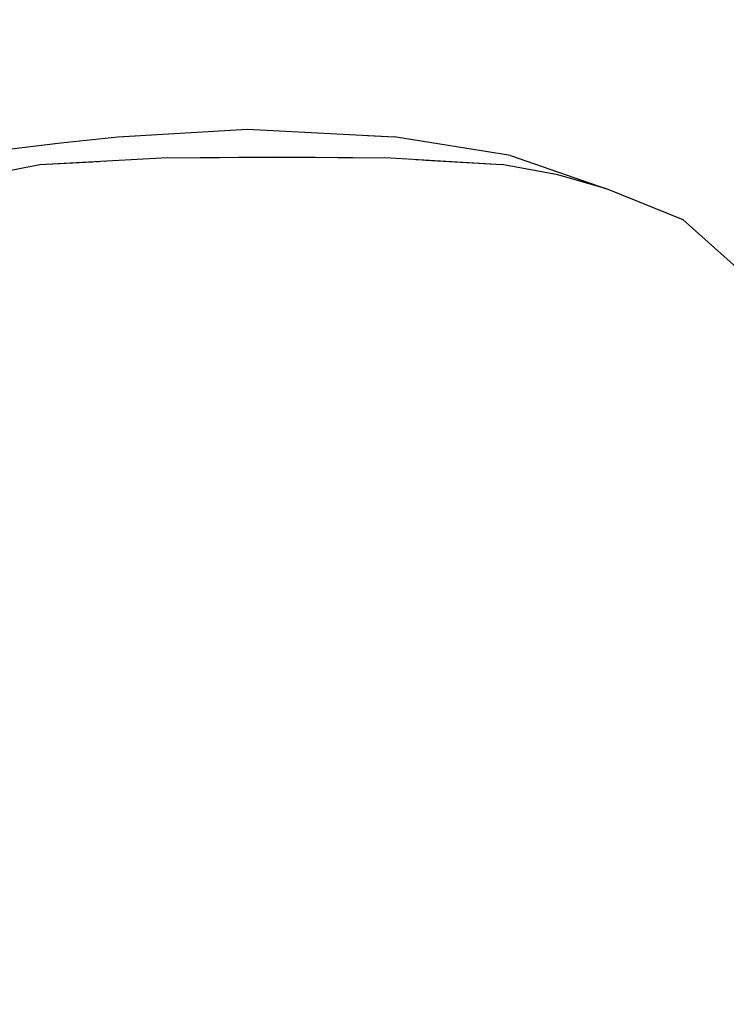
# Model space of a CAD drawing. Header units: millimetres. Extents: x -36478 to 31050, y -14815 to 11827.
# Tile 667 of 690: x -1157 to -1014, y 4203 to 4402. Entities that reach past the tile are written whole.
import ezdxf

# ---------------------------------------------------------------- set-up
doc = ezdxf.new("R2010")
doc.units = ezdxf.units.MM
doc.header["$MEASUREMENT"] = 0
doc.linetypes.add('Wipeout_Contour', pattern=[1000, 0, -1000])
for name, color, linetype in [('Nové_Interiér - nábytek', 7, 'Continuous'), ('Nové_Kóty - SP', 7, 'Continuous'), ('Nové_Výplně - Povrchové', 7, 'Continuous')]:
    doc.layers.add(name, color=color, linetype=linetype)
doc.styles.add('GENEROVANÝ_STYL_2', font='txt')
doc.dimstyles.new('GENEROVANÝ_STYL__1', dxfattribs={"dimtxt": 125, "dimasz": 190, "dimexe": 0.18, "dimexo": 300, "dimgap": 0, "dimtad": 1, "dimdec": 0, "dimzin": 0, "dimdsep": 46, "dimtxsty": 'GENEROVANÝ_STYL_2', "dimblk": 'ARROWHEAD_6', "dimblk1": 'ARROWHEAD_6', "dimblk2": 'ARROWHEAD_6', "dimcen": 0.09, "dimclrd": 1, "dimclre": 1, "dimclrt": 1, "dimazin": 0, "dimtfac": 1, "dimtdec": 4, "dimtmove": 0, "dimatfit": 3, "dimfxl": 1, "dimtolj": 1, "dimtzin": 0, "dimarcsym": 0})

# ---------------------------------------------------------------- blocks, each defined once
blk = doc.blocks.new('*D6333')
at = {"layer": 'Nové_Kóty - SP', "color": 1, "linetype": 'Continuous', "lineweight": 25}
for p, q in [((1592.49, 10900.32), (1592.49, 11050.32)), ((1692.49, 10800.32), (1492.49, 11000.32)), ((1779.99, 10900.32), (1292.49, 10900.32)), ((1592.49, 200), (1592.49, 10900.32)), ((1492.49, 300), (1692.49, 100)), ((1779.99, 200), (1292.49, 200)), ((1592.49, -398.51), (1592.49, 200))]:
    blk.add_line(p, q, dxfattribs=at)
at = {"layer": 'Nové_Kóty - SP', "color": 1, "lineweight": 25, "insert": (1567.49, 5289.02), "char_height": 125, "attachment_point": 7, "rotation": 90, "style": 'GENEROVANÝ_STYL_2'}
blk.add_mtext('\\A1;{\\pql;\\fArial|b0|i0|c0|p38;10\xa0700}', dxfattribs=at)
blk = doc.blocks.new('ARROWHEAD_6')
at = {"color": 0, "linetype": 'Continuous', "lineweight": 0}
for p, q in [((-0.5, -0.5), (0.5, 0.5)), ((0, 0), (-1, 0))]:
    blk.add_line(p, q, dxfattribs=at)
blk = doc.blocks.new('*D6426')
at = {"layer": 'Nové_Kóty - SP', "color": 1, "linetype": 'Continuous', "lineweight": 25}
for p, q in [((-3281.3, 5680), (-3081.3, 5480)), ((-2993.8, 5580), (-3481.3, 5580)), ((-3181.3, 3480), (-3181.3, 5580)), ((-3281.3, 3580), (-3081.3, 3380)), ((-2881.3, 3480), (-3368.8, 3480))]:
    blk.add_line(p, q, dxfattribs=at)
at = {"layer": 'Nové_Kóty - SP', "color": 1, "lineweight": 25, "insert": (-3206.3, 4316.29), "char_height": 125, "attachment_point": 7, "rotation": 90, "style": 'GENEROVANÝ_STYL_2'}
blk.add_mtext('\\A1;{\\pql;\\fArial|b0|i0|c0|p38;2\xa0100}', dxfattribs=at)
blk = doc.blocks.new('*D6432')
at = {"layer": 'Nové_Kóty - SP', "color": 1, "linetype": 'Continuous', "lineweight": 25}
for p, q in [((-4619.03, 6279.62), (-4819.03, 6479.62)), ((-4419.03, 6379.62), (-4906.53, 6379.62)), ((-4719.03, 3480), (-4719.03, 6379.62)), ((-4819.03, 3580), (-4619.03, 3380)), ((-4419.03, 3480), (-4906.53, 3480))]:
    blk.add_line(p, q, dxfattribs=at)
at = {"layer": 'Nové_Kóty - SP', "color": 1, "lineweight": 25, "char_height": 125, "attachment_point": 7, "rotation": 90, "style": 'GENEROVANÝ_STYL_2'}
for s, insert in [('\\A1;{\\pql;\\fArial|b0|i0|c0|p38;100}', (-4744.03, 5995.04)), ('\\A1;{\\pql;\\fArial|b0|i0|c0|p38;2\xa0900}', (-4744.03, 4573.81))]:
    blk.add_mtext(s, dxfattribs=dict(at, insert=insert))
blk = doc.blocks.new('*D6441')
at = {"layer": 'Nové_Kóty - SP', "color": 1, "linetype": 'Continuous', "lineweight": 25}
for p, q in [((-2766.08, 6230), (-2766.08, 6380)), ((-2666.08, 6130), (-2866.08, 6330)), ((-2466.08, 6230), (-2953.58, 6230)), ((-2766.08, 3480), (-2766.08, 6230)), ((-2866.08, 3580), (-2666.08, 3380)), ((-2666.08, 3330.35), (-2866.08, 3530.35)), ((-2466.08, 3480), (-2953.58, 3480))]:
    blk.add_line(p, q, dxfattribs=at)
at = {"layer": 'Nové_Kóty - SP', "color": 1, "lineweight": 25, "char_height": 125, "attachment_point": 7, "rotation": 90, "style": 'GENEROVANÝ_STYL_2'}
for s, insert in [('\\A1;{\\pql;\\fArial|b0|i0|c0|p38;2\xa0750}', (-2791.08, 4641.29)), ('\\A1;{\\pql;\\fArial|b0|i0|c0|p38;50}', (-2613.27, 3511.34))]:
    blk.add_mtext(s, dxfattribs=dict(at, insert=insert))

msp = doc.modelspace()

# ---------------------------------------------------------------- wipeouts: each hides what was drawn before it
at = {"color": 254, "linetype": 'Wipeout_Contour', "lineweight": 0, "ltscale": 13540.579398}
msp.add_wipeout([(-1104.36, 4374.41), (-1127.83, 4374.21), (-1102.36, 4374.39)], dxfattribs=at).dxf.layer = 'Nové_Výplně - Povrchové'
at = {"color": 254, "linetype": 'Wipeout_Contour', "lineweight": 0, "ltscale": 13497.928803}
msp.add_wipeout([(-1075.08, 4373.83), (-1069.39, 4370.92), (-1047.65, 4370.78)], dxfattribs=at).dxf.layer = 'Nové_Výplně - Povrchové'
at = {"color": 254, "linetype": 'Wipeout_Contour', "lineweight": 0, "ltscale": 13414.946738}
msp.add_wipeout([(-1164.87, 4313.96), (-1133.28, 4311.36), (-1134.29, 4343.27)], dxfattribs=at).dxf.layer = 'Nové_Výplně - Povrchové'
at = {"color": 254, "linetype": 'Wipeout_Contour', "lineweight": 0, "ltscale": 13254.87137}
msp.add_wipeout([(-1095.18, 4262.65), (-1096.77, 4306.99), (-1129.33, 4262.65)], dxfattribs=at).dxf.layer = 'Nové_Výplně - Povrchové'
at = {"color": 254, "linetype": 'Wipeout_Contour', "lineweight": 0, "ltscale": 13079.214171}
msp.add_wipeout([(-1163.55, 4218.51), (-1131.1, 4181.71), (-1129.56, 4222.19)], dxfattribs=at).dxf.layer = 'Nové_Výplně - Povrchové'
at = {"color": 254, "linetype": 'Wipeout_Contour', "lineweight": 0, "ltscale": 12966.947133}
msp.add_wipeout([(-1059.99, 4222.19), (-1057.43, 4181.71), (-1027.65, 4176.29)], dxfattribs=at).dxf.layer = 'Nové_Výplně - Povrchové'

# ---------------------------------------------------------------- next in the draw order: wipeouts: each hides what was drawn before it
at = {"color": 254, "linetype": 'Wipeout_Contour', "lineweight": 0, "ltscale": 13474.686302}
msp.add_wipeout([(-1069.39, 4370.92), (-1064.87, 4361.93), (-1038.45, 4363.36)], dxfattribs=at).dxf.layer = 'Nové_Výplně - Povrchové'
at = {"color": 254, "linetype": 'Wipeout_Contour', "lineweight": 0, "ltscale": 13494.735243}
msp.add_wipeout([(-1164.44, 4345.98), (-1134.29, 4343.27), (-1133.29, 4361.93)], dxfattribs=at).dxf.layer = 'Nové_Výplně - Povrchové'
at = {"color": 254, "linetype": 'Wipeout_Contour', "lineweight": 0, "ltscale": 13312.276895}
msp.add_wipeout([(-1096.77, 4306.99), (-1133.28, 4311.36), (-1129.33, 4262.65)], dxfattribs=at).dxf.layer = 'Nové_Výplně - Povrchové'
at = {"color": 254, "linetype": 'Wipeout_Contour', "lineweight": 0, "ltscale": 12997.234118}
msp.add_wipeout([(-1027.65, 4176.29), (-1030.88, 4218.51), (-1059.99, 4222.19)], dxfattribs=at).dxf.layer = 'Nové_Výplně - Povrchové'
at = {"color": 254, "linetype": 'Wipeout_Contour', "lineweight": 0, "ltscale": 13043.970285}
msp.add_wipeout([(-1167.5, 4176.29), (-1131.1, 4181.71), (-1163.55, 4218.51)], dxfattribs=at).dxf.layer = 'Nové_Výplně - Povrchové'

# ---------------------------------------------------------------- next in the draw order: wipeouts: each hides what was drawn before it
at = {"color": 254, "linetype": 'Wipeout_Contour', "lineweight": 0, "ltscale": 13536.671906}
msp.add_wipeout([(-1161.09, 4363.36), (-1133.29, 4361.93), (-1131.25, 4370.92)], dxfattribs=at).dxf.layer = 'Nové_Výplně - Povrchové'
at = {"color": 254, "linetype": 'Wipeout_Contour', "lineweight": 0, "ltscale": 13480.172897}
msp.add_wipeout([(-1069.39, 4370.92), (-1038.45, 4363.36), (-1047.65, 4370.78)], dxfattribs=at).dxf.layer = 'Nové_Výplně - Povrchové'
at = {"color": 254, "linetype": 'Wipeout_Contour', "lineweight": 0, "ltscale": 13427.682394}
msp.add_wipeout([(-1064.87, 4361.93), (-1061.88, 4343.27), (-1032.32, 4345.98)], dxfattribs=at).dxf.layer = 'Nové_Výplně - Povrchové'
at = {"color": 254, "linetype": 'Wipeout_Contour', "lineweight": 0, "ltscale": 13456.956602}
msp.add_wipeout([(-1164.44, 4345.98), (-1164.87, 4313.96), (-1134.29, 4343.27)], dxfattribs=at).dxf.layer = 'Nové_Výplně - Povrchové'
at = {"color": 254, "linetype": 'Wipeout_Contour', "lineweight": 0, "ltscale": 13376.562962}
msp.add_wipeout([(-1096.77, 4306.99), (-1097.94, 4337.73), (-1133.28, 4311.36)], dxfattribs=at).dxf.layer = 'Nové_Výplně - Povrchové'
at = {"color": 254, "linetype": 'Wipeout_Contour', "lineweight": 0, "ltscale": 12931.217233}
msp.add_wipeout([(-1030.88, 4218.51), (-1027.65, 4176.29), (-1004.29, 4168.87)], dxfattribs=at).dxf.layer = 'Nové_Výplně - Povrchové'

# ---------------------------------------------------------------- next in the draw order: wipeouts: each hides what was drawn before it
at = {"color": 254, "linetype": 'Wipeout_Contour', "lineweight": 0, "ltscale": 13553.027738}
msp.add_wipeout([(-1156.53, 4370.78), (-1131.25, 4370.92), (-1129.11, 4373.83)], dxfattribs=at).dxf.layer = 'Nové_Výplně - Povrchové'
at = {"color": 254, "linetype": 'Wipeout_Contour', "lineweight": 0, "ltscale": 13521.528678}
msp.add_wipeout([(-1161.09, 4363.36), (-1164.44, 4345.98), (-1133.29, 4361.93)], dxfattribs=at).dxf.layer = 'Nové_Výplně - Povrchové'
at = {"color": 254, "linetype": 'Wipeout_Contour', "lineweight": 0, "ltscale": 13442.64251}
msp.add_wipeout([(-1064.87, 4361.93), (-1032.32, 4345.98), (-1038.45, 4363.36)], dxfattribs=at).dxf.layer = 'Nové_Výplně - Povrchové'
at = {"color": 254, "linetype": 'Wipeout_Contour', "lineweight": 0, "ltscale": 13345.89777}
msp.add_wipeout([(-1061.88, 4343.27), (-1060.8, 4311.36), (-1030.23, 4313.96)], dxfattribs=at).dxf.layer = 'Nové_Výplně - Povrchové'
at = {"color": 254, "linetype": 'Wipeout_Contour', "lineweight": 0, "ltscale": 13284.991255}
msp.add_wipeout([(-1133.28, 4311.36), (-1160.67, 4262.65), (-1129.33, 4262.65)], dxfattribs=at).dxf.layer = 'Nové_Výplně - Povrchové'
at = {"color": 254, "linetype": 'Wipeout_Contour', "lineweight": 0, "ltscale": 13237.884515}
msp.add_wipeout([(-1095.18, 4262.65), (-1062, 4262.65), (-1096.77, 4306.99)], dxfattribs=at).dxf.layer = 'Nové_Výplně - Povrchové'
at = {"color": 254, "linetype": 'Wipeout_Contour', "lineweight": 0, "ltscale": 12963.502848}
msp.add_wipeout([(-1030.88, 4218.51), (-1004.29, 4168.87), (-1007.44, 4213.48)], dxfattribs=at).dxf.layer = 'Nové_Výplně - Povrchové'

# ---------------------------------------------------------------- next in the draw order: wipeouts: each hides what was drawn before it
at = {"color": 254, "linetype": 'Wipeout_Contour', "lineweight": 0, "ltscale": 13545.706494}
msp.add_wipeout([(-1127.83, 4374.21), (-1129.11, 4373.83), (-1102.36, 4374.39)], dxfattribs=at).dxf.layer = 'Nové_Výplně - Povrchové'
at = {"color": 254, "linetype": 'Wipeout_Contour', "lineweight": 0, "ltscale": 13551.727138}
msp.add_wipeout([(-1156.53, 4370.78), (-1161.09, 4363.36), (-1131.25, 4370.92)], dxfattribs=at).dxf.layer = 'Nové_Výplně - Povrchové'
at = {"color": 254, "linetype": 'Wipeout_Contour', "lineweight": 0, "ltscale": 13459.389087}
msp.add_wipeout([(-1022.34, 4361.7), (-1047.65, 4370.78), (-1038.45, 4363.36)], dxfattribs=at).dxf.layer = 'Nové_Výplně - Povrchové'
at = {"color": 254, "linetype": 'Wipeout_Contour', "lineweight": 0, "ltscale": 13457.157553}
msp.add_wipeout([(-1097.94, 4337.73), (-1098.89, 4357.35), (-1134.29, 4343.27)], dxfattribs=at).dxf.layer = 'Nové_Výplně - Povrchové'
at = {"color": 254, "linetype": 'Wipeout_Contour', "lineweight": 0, "ltscale": 13373.871538}
msp.add_wipeout([(-1061.88, 4343.27), (-1030.23, 4313.96), (-1032.32, 4345.98)], dxfattribs=at).dxf.layer = 'Nové_Výplně - Povrchové'
at = {"color": 254, "linetype": 'Wipeout_Contour', "lineweight": 0, "ltscale": 13277.855405}
msp.add_wipeout([(-1062, 4262.65), (-1060.8, 4311.36), (-1096.77, 4306.99)], dxfattribs=at).dxf.layer = 'Nové_Výplně - Povrchové'

# ---------------------------------------------------------------- next in the draw order: wipeouts: each hides what was drawn before it
at = {"color": 254, "linetype": 'Wipeout_Contour', "lineweight": 0, "ltscale": 13557.008167}
msp.add_wipeout([(-1127.83, 4374.21), (-1152.46, 4372.9), (-1129.11, 4373.83)], dxfattribs=at).dxf.layer = 'Nové_Výplně - Povrchové'
at = {"color": 254, "linetype": 'Wipeout_Contour', "lineweight": 0, "ltscale": 13555.557145}
msp.add_wipeout([(-1161.09, 4363.36), (-1156.53, 4370.78), (-1183.33, 4361.7)], dxfattribs=at).dxf.layer = 'Nové_Výplně - Povrchové'
at = {"color": 254, "linetype": 'Wipeout_Contour', "lineweight": 0, "ltscale": 13505.240985}
msp.add_wipeout([(-1098.89, 4357.35), (-1099.82, 4368.35), (-1133.29, 4361.93)], dxfattribs=at).dxf.layer = 'Nové_Výplně - Povrchové'
at = {"color": 254, "linetype": 'Wipeout_Contour', "lineweight": 0, "ltscale": 13413.62868}
msp.add_wipeout([(-1038.45, 4363.36), (-1032.32, 4345.98), (-1011.45, 4345.89)], dxfattribs=at).dxf.layer = 'Nové_Výplně - Povrchové'
at = {"color": 254, "linetype": 'Wipeout_Contour', "lineweight": 0, "ltscale": 13421.488451}
msp.add_wipeout([(-1097.94, 4337.73), (-1134.29, 4343.27), (-1133.28, 4311.36)], dxfattribs=at).dxf.layer = 'Nové_Výplně - Povrchové'
at = {"color": 254, "linetype": 'Wipeout_Contour', "lineweight": 0, "ltscale": 13218.357415}
msp.add_wipeout([(-1062, 4262.65), (-1033.09, 4262.65), (-1060.8, 4311.36)], dxfattribs=at).dxf.layer = 'Nové_Výplně - Povrchové'
at = {"color": 254, "linetype": 'Wipeout_Contour', "lineweight": 0, "ltscale": 13142.773594}
msp.add_wipeout([(-1129.33, 4262.65), (-1129.56, 4222.19), (-1093.81, 4223.62)], dxfattribs=at).dxf.layer = 'Nové_Výplně - Povrchové'

# ---------------------------------------------------------------- next in the draw order: wipeouts: each hides what was drawn before it
at = {"color": 254, "linetype": 'Wipeout_Contour', "lineweight": 0, "ltscale": 13529.401272}
msp.add_wipeout([(-1099.82, 4368.35), (-1100.91, 4373.2), (-1131.25, 4370.92)], dxfattribs=at).dxf.layer = 'Nové_Výplně - Povrchové'
at = {"color": 254, "linetype": 'Wipeout_Contour', "lineweight": 0, "ltscale": 13567.395833}
msp.add_wipeout([(-1177.2, 4367.98), (-1156.53, 4370.78), (-1152.46, 4372.9)], dxfattribs=at).dxf.layer = 'Nové_Výplně - Povrchové'
at = {"color": 254, "linetype": 'Wipeout_Contour', "lineweight": 0, "ltscale": 13489.600715}
msp.add_wipeout([(-1098.89, 4357.35), (-1133.29, 4361.93), (-1134.29, 4343.27)], dxfattribs=at).dxf.layer = 'Nové_Výplně - Povrchové'
at = {"color": 254, "linetype": 'Wipeout_Contour', "lineweight": 0, "ltscale": 13332.282655}
msp.add_wipeout([(-1032.32, 4345.98), (-1030.23, 4313.96), (-1006.67, 4314.79)], dxfattribs=at).dxf.layer = 'Nové_Výplně - Povrchové'
at = {"color": 254, "linetype": 'Wipeout_Contour', "lineweight": 0, "ltscale": 13344.472584}
msp.add_wipeout([(-1133.28, 4311.36), (-1164.87, 4313.96), (-1160.67, 4262.65)], dxfattribs=at).dxf.layer = 'Nové_Výplně - Povrchové'
at = {"color": 254, "linetype": 'Wipeout_Contour', "lineweight": 0, "ltscale": 13174.359075}
msp.add_wipeout([(-1093.81, 4223.62), (-1095.18, 4262.65), (-1129.33, 4262.65)], dxfattribs=at).dxf.layer = 'Nové_Výplně - Povrchové'

# ---------------------------------------------------------------- next in the draw order: wipeouts: each hides what was drawn before it
at = {"color": 254, "linetype": 'Wipeout_Contour', "lineweight": 0, "ltscale": 13538.146481}
msp.add_wipeout([(-1100.91, 4373.2), (-1102.36, 4374.39), (-1129.11, 4373.83)], dxfattribs=at).dxf.layer = 'Nové_Výplně - Povrchové'
at = {"color": 254, "linetype": 'Wipeout_Contour', "lineweight": 0, "ltscale": 13427.597585}
msp.add_wipeout([(-1022.34, 4361.7), (-1038.45, 4363.36), (-1011.45, 4345.89)], dxfattribs=at).dxf.layer = 'Nové_Výplně - Povrchové'
at = {"color": 254, "linetype": 'Wipeout_Contour', "lineweight": 0, "ltscale": 13164.04603}
msp.add_wipeout([(-1160.67, 4262.65), (-1163.55, 4218.51), (-1129.56, 4222.19)], dxfattribs=at).dxf.layer = 'Nové_Výplně - Povrchové'

# ---------------------------------------------------------------- next in the draw order: wipeouts: each hides what was drawn before it
at = {"color": 254, "linetype": 'Wipeout_Contour', "lineweight": 0, "ltscale": 13560.729263}
msp.add_wipeout([(-1156.53, 4370.78), (-1129.11, 4373.83), (-1152.46, 4372.9)], dxfattribs=at).dxf.layer = 'Nové_Výplně - Povrchové'
at = {"color": 254, "linetype": 'Wipeout_Contour', "lineweight": 0, "ltscale": 13360.162378}
msp.add_wipeout([(-1011.45, 4345.89), (-1032.32, 4345.98), (-1006.67, 4314.79)], dxfattribs=at).dxf.layer = 'Nové_Výplně - Povrchové'
at = {"color": 254, "linetype": 'Wipeout_Contour', "lineweight": 0, "ltscale": 13198.841225}
msp.add_wipeout([(-1160.67, 4262.65), (-1129.56, 4222.19), (-1129.33, 4262.65)], dxfattribs=at).dxf.layer = 'Nové_Výplně - Povrchové'

# ---------------------------------------------------------------- next in the draw order: wipeouts: each hides what was drawn before it
at = {"color": 254, "linetype": 'Wipeout_Contour', "lineweight": 0, "ltscale": 13577.599935}
msp.add_wipeout([(-1169.78, 4374.71), (-1136.65, 4378.51), (-1148.24, 4377.25)], dxfattribs=at).dxf.layer = 'Nové_Výplně - Povrchové'
at = {"color": 254, "linetype": 'Wipeout_Contour', "lineweight": 0, "ltscale": 13564.51566}
msp.add_wipeout([(-1177.2, 4367.98), (-1183.33, 4361.7), (-1156.53, 4370.78)], dxfattribs=at).dxf.layer = 'Nové_Výplně - Povrchové'
at = {"color": 254, "linetype": 'Wipeout_Contour', "lineweight": 0, "ltscale": 13526.458289}
msp.add_wipeout([(-1099.82, 4368.35), (-1131.25, 4370.92), (-1133.29, 4361.93)], dxfattribs=at).dxf.layer = 'Nové_Výplně - Povrchové'
at = {"color": 254, "linetype": 'Wipeout_Contour', "lineweight": 0, "ltscale": 13398.597628}
msp.add_wipeout([(-1022.34, 4361.7), (-1011.45, 4345.89), (-1001.42, 4343.02)], dxfattribs=at).dxf.layer = 'Nové_Výplně - Povrchové'
at = {"color": 254, "linetype": 'Wipeout_Contour', "lineweight": 0, "ltscale": 13201.306393}
msp.add_wipeout([(-1033.09, 4262.65), (-1009.52, 4262.65), (-1030.23, 4313.96)], dxfattribs=at).dxf.layer = 'Nové_Výplně - Povrchové'
at = {"color": 254, "linetype": 'Wipeout_Contour', "lineweight": 0, "ltscale": 13058.426847}
msp.add_wipeout([(-1092.97, 4183.81), (-1093.81, 4223.62), (-1129.56, 4222.19)], dxfattribs=at).dxf.layer = 'Nové_Výplně - Povrchové'

# ---------------------------------------------------------------- next in the draw order: wipeouts: each hides what was drawn before it
at = {"color": 254, "linetype": 'Wipeout_Contour', "lineweight": 0, "ltscale": 13574.620809}
msp.add_wipeout([(-1177.2, 4367.98), (-1152.46, 4372.9), (-1169.78, 4374.71)], dxfattribs=at).dxf.layer = 'Nové_Výplně - Povrchové'
at = {"color": 254, "linetype": 'Wipeout_Contour', "lineweight": 0, "ltscale": 13541.969118}
msp.add_wipeout([(-1100.91, 4373.2), (-1129.11, 4373.83), (-1131.25, 4370.92)], dxfattribs=at).dxf.layer = 'Nové_Výplně - Povrchové'
at = {"color": 254, "linetype": 'Wipeout_Contour', "lineweight": 0, "ltscale": 13464.237461}
msp.add_wipeout([(-1047.65, 4370.78), (-1022.34, 4361.7), (-1037.84, 4367.98)], dxfattribs=at).dxf.layer = 'Nové_Výplně - Povrchové'
at = {"color": 254, "linetype": 'Wipeout_Contour', "lineweight": 0, "ltscale": 13026.331414}
msp.add_wipeout([(-1129.56, 4222.19), (-1131.1, 4181.71), (-1092.97, 4183.81)], dxfattribs=at).dxf.layer = 'Nové_Výplně - Povrchové'

# ---------------------------------------------------------------- next in the draw order: wipeouts: each hides what was drawn before it
at = {"color": 254, "linetype": 'Wipeout_Contour', "lineweight": 0, "ltscale": 13529.04553}
msp.add_wipeout([(-1104.36, 4374.41), (-1102.36, 4374.39), (-1081.55, 4374.21)], dxfattribs=at).dxf.layer = 'Nové_Výplně - Povrchové'

# ---------------------------------------------------------------- next in the draw order: wipeouts: each hides what was drawn before it
at = {"color": 254, "linetype": 'Wipeout_Contour', "lineweight": 0, "ltscale": 13545.330303}
msp.add_wipeout([(-1104.36, 4374.41), (-1106.6, 4379.09), (-1127.83, 4374.21)], dxfattribs=at).dxf.layer = 'Nové_Výplně - Povrchové'
at = {"color": 254, "linetype": 'Wipeout_Contour', "lineweight": 0, "ltscale": 13521.349558}
msp.add_wipeout([(-1102.36, 4374.39), (-1075.08, 4373.83), (-1081.55, 4374.21)], dxfattribs=at).dxf.layer = 'Nové_Výplně - Povrchové'

# ---------------------------------------------------------------- next in the draw order: wipeouts: each hides what was drawn before it
at = {"color": 254, "linetype": 'Wipeout_Contour', "lineweight": 0, "ltscale": 13557.976047}
msp.add_wipeout([(-1106.6, 4379.09), (-1136.65, 4378.51), (-1127.83, 4374.21)], dxfattribs=at).dxf.layer = 'Nové_Výplně - Povrchové'
at = {"color": 254, "linetype": 'Wipeout_Contour', "lineweight": 0, "ltscale": 13524.72547}
msp.add_wipeout([(-1102.36, 4374.39), (-1100.91, 4373.2), (-1075.08, 4373.83)], dxfattribs=at).dxf.layer = 'Nové_Výplně - Povrchové'

# ---------------------------------------------------------------- next in the draw order: wipeouts: each hides what was drawn before it
at = {"color": 254, "linetype": 'Wipeout_Contour', "lineweight": 0, "ltscale": 13558.94502}
msp.add_wipeout([(-1106.6, 4379.09), (-1110.46, 4380), (-1136.65, 4378.51)], dxfattribs=at).dxf.layer = 'Nové_Výplně - Povrchové'
at = {"color": 254, "linetype": 'Wipeout_Contour', "lineweight": 0, "ltscale": 13514.073484}
msp.add_wipeout([(-1100.91, 4373.2), (-1099.82, 4368.35), (-1069.39, 4370.92)], dxfattribs=at).dxf.layer = 'Nové_Výplně - Povrchové'

# ---------------------------------------------------------------- next in the draw order: wipeouts: each hides what was drawn before it
at = {"color": 254, "linetype": 'Wipeout_Contour', "lineweight": 0, "ltscale": 13562.902176}
msp.add_wipeout([(-1152.46, 4372.9), (-1127.83, 4374.21), (-1136.65, 4378.51)], dxfattribs=at).dxf.layer = 'Nové_Výplně - Povrchové'
at = {"color": 254, "linetype": 'Wipeout_Contour', "lineweight": 0, "ltscale": 13509.401434}
msp.add_wipeout([(-1058.99, 4372.9), (-1081.55, 4374.21), (-1075.08, 4373.83)], dxfattribs=at).dxf.layer = 'Nové_Výplně - Povrchové'
at = {"color": 254, "linetype": 'Wipeout_Contour', "lineweight": 0, "ltscale": 13488.291637}
msp.add_wipeout([(-1099.82, 4368.35), (-1098.89, 4357.35), (-1064.87, 4361.93)], dxfattribs=at).dxf.layer = 'Nové_Výplně - Povrchové'

# ---------------------------------------------------------------- next in the draw order: wipeouts: each hides what was drawn before it
at = {"color": 254, "linetype": 'Wipeout_Contour', "lineweight": 0, "ltscale": 13574.099486}
msp.add_wipeout([(-1152.46, 4372.9), (-1136.65, 4378.51), (-1169.78, 4374.71)], dxfattribs=at).dxf.layer = 'Nové_Výplně - Povrchové'
at = {"color": 254, "linetype": 'Wipeout_Contour', "lineweight": 0, "ltscale": 13513.850504}
msp.add_wipeout([(-1100.91, 4373.2), (-1069.39, 4370.92), (-1075.08, 4373.83)], dxfattribs=at).dxf.layer = 'Nové_Výplně - Povrchové'
at = {"color": 254, "linetype": 'Wipeout_Contour', "lineweight": 0, "ltscale": 13439.177656}
msp.add_wipeout([(-1098.89, 4357.35), (-1097.94, 4337.73), (-1061.88, 4343.27)], dxfattribs=at).dxf.layer = 'Nové_Výplně - Povrchové'

# ---------------------------------------------------------------- next in the draw order: wipeouts: each hides what was drawn before it
at = {"color": 254, "linetype": 'Wipeout_Contour', "lineweight": 0, "ltscale": 13533.799999}
msp.add_wipeout([(-1104.36, 4374.41), (-1081.55, 4374.21), (-1106.6, 4379.09)], dxfattribs=at).dxf.layer = 'Nové_Výplně - Povrchové'
at = {"color": 254, "linetype": 'Wipeout_Contour', "lineweight": 0, "ltscale": 13494.838329}
msp.add_wipeout([(-1099.82, 4368.35), (-1064.87, 4361.93), (-1069.39, 4370.92)], dxfattribs=at).dxf.layer = 'Nové_Výplně - Povrchové'
at = {"color": 254, "linetype": 'Wipeout_Contour', "lineweight": 0, "ltscale": 13358.458366}
msp.add_wipeout([(-1097.94, 4337.73), (-1096.77, 4306.99), (-1060.8, 4311.36)], dxfattribs=at).dxf.layer = 'Nové_Výplně - Povrchové'

# ---------------------------------------------------------------- next in the draw order: wipeouts: each hides what was drawn before it
at = {"color": 254, "linetype": 'Wipeout_Contour', "lineweight": 0, "ltscale": 13533.087976}
msp.add_wipeout([(-1081.55, 4374.21), (-1080.75, 4378.51), (-1106.6, 4379.09)], dxfattribs=at).dxf.layer = 'Nové_Výplně - Povrchové'
at = {"color": 254, "linetype": 'Wipeout_Contour', "lineweight": 0, "ltscale": 13498.107379}
msp.add_wipeout([(-1058.99, 4372.9), (-1075.08, 4373.83), (-1047.65, 4370.78)], dxfattribs=at).dxf.layer = 'Nové_Výplně - Povrchové'
at = {"color": 254, "linetype": 'Wipeout_Contour', "lineweight": 0, "ltscale": 13455.354191}
msp.add_wipeout([(-1098.89, 4357.35), (-1061.88, 4343.27), (-1064.87, 4361.93)], dxfattribs=at).dxf.layer = 'Nové_Výplně - Povrchové'
at = {"color": 254, "linetype": 'Wipeout_Contour', "lineweight": 0, "ltscale": 13261.8056}
msp.add_wipeout([(-1033.09, 4262.65), (-1030.23, 4313.96), (-1060.8, 4311.36)], dxfattribs=at).dxf.layer = 'Nové_Výplně - Povrchové'

# ---------------------------------------------------------------- next in the draw order: wipeouts: each hides what was drawn before it
at = {"color": 254, "linetype": 'Wipeout_Contour', "lineweight": 0, "ltscale": 13514.79043}
msp.add_wipeout([(-1081.55, 4374.21), (-1058.99, 4372.9), (-1080.75, 4378.51)], dxfattribs=at).dxf.layer = 'Nové_Výplně - Povrchové'
at = {"color": 254, "linetype": 'Wipeout_Contour', "lineweight": 0, "ltscale": 13386.099931}
msp.add_wipeout([(-1097.94, 4337.73), (-1060.8, 4311.36), (-1061.88, 4343.27)], dxfattribs=at).dxf.layer = 'Nové_Výplně - Povrchové'
at = {"color": 254, "linetype": 'Wipeout_Contour', "lineweight": 0, "ltscale": 13247.05519}
msp.add_wipeout([(-1030.23, 4313.96), (-1009.52, 4262.65), (-1006.67, 4314.79)], dxfattribs=at).dxf.layer = 'Nové_Výplně - Povrchové'
at = {"color": 254, "linetype": 'Wipeout_Contour', "lineweight": 0, "ltscale": 13116.701377}
msp.add_wipeout([(-1095.18, 4262.65), (-1093.81, 4223.62), (-1059.99, 4222.19)], dxfattribs=at).dxf.layer = 'Nové_Výplně - Povrchové'

# ---------------------------------------------------------------- next in the draw order: wipeouts: each hides what was drawn before it
at = {"color": 254, "linetype": 'Wipeout_Contour', "lineweight": 0, "ltscale": 13545.040622}
msp.add_wipeout([(-1110.46, 4380), (-1106.6, 4379.09), (-1080.75, 4378.51)], dxfattribs=at).dxf.layer = 'Nové_Výplně - Povrchové'
at = {"color": 254, "linetype": 'Wipeout_Contour', "lineweight": 0, "ltscale": 17984.166561}
msp.add_wipeout([(-1058.99, 4372.9), (-1047.65, 4370.78), (-1037.84, 4367.98), (-1057.22, 4374.71)], dxfattribs=at).dxf.layer = 'Nové_Výplně - Povrchové'
at = {"color": 254, "linetype": 'Wipeout_Contour', "lineweight": 0, "ltscale": 13147.850767}
msp.add_wipeout([(-1059.99, 4222.19), (-1062, 4262.65), (-1095.18, 4262.65)], dxfattribs=at).dxf.layer = 'Nové_Výplně - Povrchové'
at = {"color": 254, "linetype": 'Wipeout_Contour', "lineweight": 0, "ltscale": 13060.456246}
msp.add_wipeout([(-1033.09, 4262.65), (-1030.88, 4218.51), (-1007.44, 4213.48)], dxfattribs=at).dxf.layer = 'Nové_Výplně - Povrchové'

# ---------------------------------------------------------------- next in the draw order: wipeouts: each hides what was drawn before it
at = {"color": 254, "linetype": 'Wipeout_Contour', "lineweight": 0, "ltscale": 13509.798603}
msp.add_wipeout([(-1058.99, 4372.9), (-1057.22, 4374.71), (-1080.75, 4378.51)], dxfattribs=at).dxf.layer = 'Nové_Výplně - Povrchové'
at = {"color": 254, "linetype": 'Wipeout_Contour', "lineweight": 0, "ltscale": 13099.437997}
msp.add_wipeout([(-1033.09, 4262.65), (-1007.44, 4213.48), (-1009.52, 4262.65)], dxfattribs=at).dxf.layer = 'Nové_Výplně - Povrchové'
at = {"color": 254, "linetype": 'Wipeout_Contour', "lineweight": 0, "ltscale": 12999.959041}
msp.add_wipeout([(-1093.81, 4223.62), (-1092.97, 4183.81), (-1057.43, 4181.71)], dxfattribs=at).dxf.layer = 'Nové_Výplně - Povrchové'

# ---------------------------------------------------------------- next in the draw order: wipeouts: each hides what was drawn before it
at = {"color": 254, "linetype": 'Wipeout_Contour', "lineweight": 0, "ltscale": 13030.069817}
msp.add_wipeout([(-1057.43, 4181.71), (-1059.99, 4222.19), (-1093.81, 4223.62)], dxfattribs=at).dxf.layer = 'Nové_Výplně - Povrchové'

# ---------------------------------------------------------------- next in the draw order: wipeouts: each hides what was drawn before it
at = {"color": 254, "linetype": 'Wipeout_Contour', "lineweight": 0, "ltscale": 13088.305436}
msp.add_wipeout([(-1062, 4262.65), (-1059.99, 4222.19), (-1030.88, 4218.51)], dxfattribs=at).dxf.layer = 'Nové_Výplně - Povrchové'

# ---------------------------------------------------------------- next in the draw order: wipeouts: each hides what was drawn before it
at = {"color": 254, "linetype": 'Wipeout_Contour', "lineweight": 0, "ltscale": 13122.234506}
msp.add_wipeout([(-1030.88, 4218.51), (-1033.09, 4262.65), (-1062, 4262.65)], dxfattribs=at).dxf.layer = 'Nové_Výplně - Povrchové'

# ---------------------------------------------------------------- next in the draw order: wipeouts: each hides what was drawn before it
at = {"color": 254, "linetype": 'Wipeout_Contour', "lineweight": 0, "ltscale": 41412.405678}
msp.add_wipeout([(-2011, 4630), (-2011, 4600), (-991.16, 4600), (-991.16, 4320.13), (-987.15, 4311.19), (-981.81, 4262.65), (-981.2, 4230), (-961.16, 4230), (-961.16, 4630)], dxfattribs=at).dxf.layer = 'Nové_Výplně - Povrchové'

# ---------------------------------------------------------------- next in the draw order: wipeouts: each hides what was drawn before it
at = {"color": 254, "linetype": 'Wipeout_Contour', "lineweight": 0, "ltscale": 142502.317111}
msp.add_wipeout([(-2011, 4600), (-2011, 4253.35), (-2003.03, 4253.35), (-2001.41, 4253.32), (-1999.5, 4253.24), (-1997.59, 4253.12), (-1995.97, 4252.98), (-1982.03, 4251.53), (-1957.9, 4251.53), (-1891.31, 4244.61), (-1891.69, 4242.14), (-1882.02, 4241.13), (-1882.43, 4238.53), (-1878.08, 4238.08), (-1879.35, 4230), (-1287.63, 4230), (-1280.37, 4262.65), (-1259.53, 4314.81), (-1233.8, 4344.53), (-1203.11, 4364.46), (-1169.78, 4374.71), (-1148.24, 4377.25), (-1136.65, 4378.51), (-1110.46, 4380), (-1080.75, 4378.51), (-1057.22, 4374.71), (-1037.84, 4367.98), (-1022.34, 4361.7), (-1001.42, 4343.02), (-991.16, 4320.13), (-991.16, 4600)], dxfattribs=at).dxf.layer = 'Nové_Výplně - Povrchové'

# ---------------------------------------------------------------- next in the draw order: wipeouts: each hides what was drawn before it
at = {"color": 254, "linetype": 'Wipeout_Contour', "lineweight": 0, "ltscale": 120221.199004}
msp.add_wipeout([(-3462.82, 4490), (-3435.73, 4490), (-3428.73, 4490), (-3428.73, 4470), (-3435.73, 4470), (-3462.82, 4470), (-3462.82, 3480.38), (-2611, 3480.38), (-2611, 4630), (-931.16, 4630), (-931.16, 4205), (-966.16, 4205), (-966.16, 3490), (-961.16, 3490), (-961.16, 3480.38), (-850.08, 3480.38), (-850.08, 4330), (-880.08, 4330), (-880.08, 4355), (-850.05, 4355), (-850.05, 6130), (-850.08, 6130), (-850.08, 6480), (-3462.82, 6480)], dxfattribs=at).dxf.layer = 'Nové_Výplně - Povrchové'

# ---------------------------------------------------------------- next in the draw order: linework, layer by layer
at = {"layer": 'Nové_Interiér - nábytek', "color": 1, "linetype": 'Continuous', "lineweight": 25}
for p, q in [((-1136.65, 4378.51), (-1110.46, 4380)), ((-1110.46, 4380), (-1080.75, 4378.51)), ((-1169.78, 4374.71), (-1148.24, 4377.25)), ((-1148.24, 4377.25), (-1136.65, 4378.51)), ((-1057.22, 4374.71), (-1080.75, 4378.51)), ((-1152.46, 4372.9), (-1127.83, 4374.21)), ((-1127.83, 4374.21), (-1104.36, 4374.41)), ((-1104.36, 4374.41), (-1081.55, 4374.21)), ((-1081.55, 4374.21), (-1058.99, 4372.9)), ((-1057.22, 4374.71), (-1037.84, 4367.98)), ((-1177.2, 4367.98), (-1152.46, 4372.9)), ((-1047.65, 4370.78), (-1058.99, 4372.9)), ((-1037.84, 4367.98), (-1047.65, 4370.78)), ((-1022.34, 4361.7), (-1037.84, 4367.98)), ((-1022.34, 4361.7), (-1001.42, 4343.02))]:
    msp.add_line(p, q, dxfattribs=at)

# ---------------------------------------------------------------- next in the draw order: dimensions: what is measured, and where the dimension line sits
at = {"layer": 'Nové_Kóty - SP', "color": 1, "linetype": 'Continuous', "lineweight": 25}
for base, p1, p2, picture, middle in [((1592.49, 10900.32), (-1010.08, 200), (-4354.78, 10900.32), '*D6333', (1504.99, 5551.37)), ((-4719.03, 6379.62), (-849.79, 3480), (-4695.76, 6379.62), '*D6432', (-4806.53, 4788.51)), ((-2766.08, 6230), (-849.79, 3480), (-849.79, 6230), '*D6441', (-2853.58, 4855.99)), ((-3181.3, 5580), (-849.79, 3480), (-3488.33, 5580), '*D6426', (-3268.8, 4530.99))]:
    dim = msp.add_linear_dim(base=base, p1=p1, p2=p2, angle=90, dimstyle='GENEROVANÝ_STYL__1', dxfattribs=at)
    dim.commit()
    dim.dimension.update_dxf_attribs({"geometry": picture, "text_midpoint": middle, "dimtype": 160, "text_rotation": 90})

doc.saveas('drawing.dxf')
